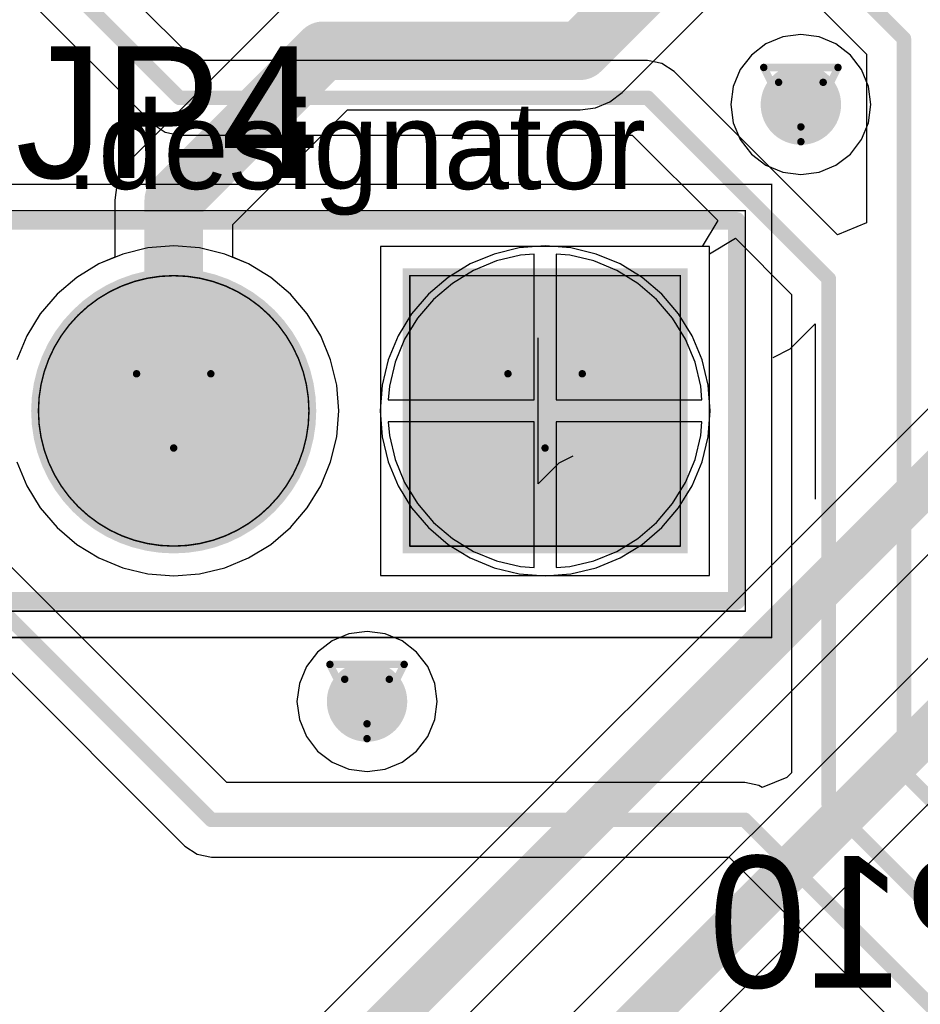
# Model space of a CAD drawing. Header units: millimetres. Extents: x 138 to 555, y 26 to 334.
# Tile 394 of 656: x 231 to 237, y 281 to 288. Entities that reach past the tile are written whole.
import ezdxf

# ---------------------------------------------------------------- set-up
doc = ezdxf.new("R2010")
doc.units = ezdxf.units.MM
for name, color, linetype in [('BottomLayer', 5, 'Continuous'), ('BottomOverlay', 54, 'Continuous'), ('BottomSolder', 6, 'Continuous'), ('DrillDrawing', 1, 'Continuous'), ('Mechanical20', 56, 'Continuous'), ('Mechanical27', 56, 'Continuous'), ('MidLayer1', 16, 'Continuous'), ('MidLayer2', 76, 'Continuous'), ('MidLayer3', 90, 'Continuous'), ('MidLayer4', 156, 'Continuous'), ('MultiLayer', 9, 'Continuous'), ('PadHoleLayer', 156, 'Continuous'), ('TopLayer', 1, 'Continuous'), ('TopOverlay', 2, 'Continuous'), ('TopSolder', 216, 'Continuous'), ('ViaHoleLayer', 16, 'Continuous')]:
    doc.layers.add(name, color=color, linetype=linetype)

# ---------------------------------------------------------------- blocks, each defined once
blk = doc.blocks.new('CON_SAMTEC_TSW_103_07_F_S_799')
at = {"layer": 'BottomLayer', "const_width": 0.925}
for points in [[(-0.4625, 0, 1), (0.4625, 0, 1)], [(2.0775, 0, 1), (3.0025, 0, 1)]]:
    blk.add_lwpolyline(points, format="xyb", close=True, dxfattribs=at)
at = {"layer": 'BottomLayer'}
blk.add_solid([(-3.465, -0.925), (-1.615, -0.925), (-3.465, 0.925), (-1.615, 0.925)], dxfattribs=at)
at = {"layer": 'BottomSolder', "const_width": 0.975}
for points in [[(-0.4875, 0, 1), (0.4875, 0, 1)], [(2.0525, 0, 1), (3.0275, 0, 1)]]:
    blk.add_lwpolyline(points, format="xyb", close=True, dxfattribs=at)
at = {"layer": 'BottomSolder'}
blk.add_solid([(-3.515, -0.975), (-1.565, -0.975), (-3.515, 0.975), (-1.565, 0.975)], dxfattribs=at)
at = {"layer": 'Mechanical20', "const_width": 0.01}
for points in [[(-4.09, 1.55), (-4.09, -1.55)], [(4.09, 1.55), (-4.09, 1.55)], [(4.09, 1.55), (4.09, -1.55)], [(4.09, -1.55), (-4.09, -1.55)]]:
    blk.add_lwpolyline(points, dxfattribs=at)
at = {"layer": 'Mechanical20', "const_width": 0.005}
for points in [[(-4.0925, 1.55, 1), (-4.0875, 1.55, 1)], [(-4.0925, 1.55, 1), (-4.0875, 1.55, 1)], [(4.0875, 1.55, 1), (4.0925, 1.55, 1)], [(4.0875, 1.55, 1), (4.0925, 1.55, 1)], [(-4.0925, -1.55, 1), (-4.0875, -1.55, 1)], [(-4.0925, -1.55, 1), (-4.0875, -1.55, 1)], [(4.0875, -1.55, 1), (4.0925, -1.55, 1)], [(4.0875, -1.55, 1), (4.0925, -1.55, 1)]]:
    blk.add_lwpolyline(points, format="xyb", close=True, dxfattribs=at)
at = {"layer": 'Mechanical27'}
for p, q in [((-2.6348, 0.357), (-2.492, 0.4998)), ((-2.492, 0.4998), (-2.492, -0.5)), ((-2.73, 0.3094), (-2.6348, 0.357))]:
    blk.add_line(p, q, dxfattribs=at)
at = {"layer": 'Mechanical27', "const_width": 0.01}
for points in [[(-3.91, 1.37), (-3.91, -1.37)], [(3.91, 1.37), (-3.91, 1.37)], [(3.91, 1.37), (3.91, -1.37)], [(-1.615, 0.925), (-3.465, 0.925)], [(-3.465, 0.925), (-3.465, -0.925)], [(-1.615, 0.925), (-1.615, -0.925)], [(-1.615, -0.925), (-3.465, -0.925)], [(3.91, -1.37), (-3.91, -1.37)]]:
    blk.add_lwpolyline(points, dxfattribs=at)
at = {"layer": 'Mechanical27'}
for points, const_width in [([(-3.9125, 1.37, 1), (-3.9075, 1.37, 1)], 0.005), ([(-3.9125, 1.37, 1), (-3.9075, 1.37, 1)], 0.005), ([(3.9075, 1.37, 1), (3.9125, 1.37, 1)], 0.005), ([(3.9075, 1.37, 1), (3.9125, 1.37, 1)], 0.005), ([(-3.4675, 0.925, 1), (-3.4625, 0.925, 1)], 0.005), ([(-3.4675, 0.925, 1), (-3.4625, 0.925, 1)], 0.005), ([(-1.6175, 0.925, 1), (-1.6125, 0.925, 1)], 0.005), ([(-1.6175, 0.925, 1), (-1.6125, 0.925, 1)], 0.005), ([(0.925, 0, 1), (-0.925, 0, 1)], 0.01), ([(3.465, 0, 1), (1.615, 0, 1)], 0.01), ([(-0.9275, 0, 1), (-0.9225, 0, 1)], 0.005), ([(0.9225, 0, 1), (0.9275, 0, 1)], 0.005), ([(1.6125, 0, 1), (1.6175, 0, 1)], 0.005), ([(3.4625, 0, 1), (3.4675, 0, 1)], 0.005), ([(-3.4675, -0.925, 1), (-3.4625, -0.925, 1)], 0.005), ([(-3.4675, -0.925, 1), (-3.4625, -0.925, 1)], 0.005), ([(-1.6175, -0.925, 1), (-1.6125, -0.925, 1)], 0.005), ([(-1.6175, -0.925, 1), (-1.6125, -0.925, 1)], 0.005), ([(-3.9125, -1.37, 1), (-3.9075, -1.37, 1)], 0.005), ([(-3.9125, -1.37, 1), (-3.9075, -1.37, 1)], 0.005), ([(3.9075, -1.37, 1), (3.9125, -1.37, 1)], 0.005), ([(3.9075, -1.37, 1), (3.9125, -1.37, 1)], 0.005)]:
    blk.add_lwpolyline(points, format="xyb", close=True, dxfattribs=dict(at, const_width=const_width))
at = {"layer": 'MidLayer1', "const_width": 0.925}
for points in [[(-3.0025, 0, 1), (-2.0775, 0, 1)], [(-0.4625, 0, 1), (0.4625, 0, 1)], [(2.0775, 0, 1), (3.0025, 0, 1)]]:
    blk.add_lwpolyline(points, format="xyb", close=True, dxfattribs=at)
at = {"layer": 'MidLayer2', "const_width": 0.925}
for points in [[(-3.0025, 0, 1), (-2.0775, 0, 1)], [(-0.4625, 0, 1), (0.4625, 0, 1)], [(2.0775, 0, 1), (3.0025, 0, 1)]]:
    blk.add_lwpolyline(points, format="xyb", close=True, dxfattribs=at)
at = {"layer": 'MidLayer3', "const_width": 0.925}
for points in [[(-3.0025, 0, 1), (-2.0775, 0, 1)], [(-0.4625, 0, 1), (0.4625, 0, 1)], [(2.0775, 0, 1), (3.0025, 0, 1)]]:
    blk.add_lwpolyline(points, format="xyb", close=True, dxfattribs=at)
at = {"layer": 'MidLayer4', "const_width": 0.925}
for points in [[(-3.0025, 0, 1), (-2.0775, 0, 1)], [(-0.4625, 0, 1), (0.4625, 0, 1)], [(2.0775, 0, 1), (3.0025, 0, 1)]]:
    blk.add_lwpolyline(points, format="xyb", close=True, dxfattribs=at)
at = {"layer": 'MultiLayer', "const_width": 0.925}
for points in [[(-0.4625, 0, 1), (0.4625, 0, 1)], [(2.0775, 0, 1), (3.0025, 0, 1)]]:
    blk.add_lwpolyline(points, format="xyb", close=True, dxfattribs=at)
at = {"layer": 'PadHoleLayer', "const_width": 0.5}
for points in [[(-2.79, 0, 1), (-2.29, 0, 1)], [(-0.25, 0, 1), (0.25, 0, 1)], [(2.29, 0, 1), (2.79, 0, 1)]]:
    blk.add_lwpolyline(points, format="xyb", close=True, dxfattribs=at)
at = {"layer": 'TopLayer', "const_width": 0.925}
for points in [[(-0.4625, 0, 1), (0.4625, 0, 1)], [(2.0775, 0, 1), (3.0025, 0, 1)]]:
    blk.add_lwpolyline(points, format="xyb", close=True, dxfattribs=at)
at = {"layer": 'TopLayer'}
blk.add_solid([(-3.465, -0.925), (-1.615, -0.925), (-3.465, 0.925), (-1.615, 0.925)], dxfattribs=at)
at = {"layer": 'TopOverlay'}
for p, q in [((-4.3865, -0.5948), (-4.3865, 0.6049)), ((-4.1009, -0.3663), (-4.2151, -0.4234)), ((-4.2151, -0.4234), (-4.3865, -0.5948))]:
    blk.add_line(p, q, dxfattribs=at)
at = {"layer": 'TopOverlay', "const_width": 0.12}
for points in [[(-3.85, 1.3), (-3.85, -1.3)], [(3.85, 1.3), (-3.85, 1.3)], [(3.85, 1.3), (3.85, -1.3)], [(3.85, -1.3), (-3.85, -1.3)]]:
    blk.add_lwpolyline(points, dxfattribs=at)
at = {"layer": 'TopOverlay', "const_width": 0.06}
for points in [[(-3.88, 1.3, 1), (-3.82, 1.3, 1)], [(-3.88, 1.3, 1), (-3.82, 1.3, 1)], [(3.82, 1.3, 1), (3.88, 1.3, 1)], [(3.82, 1.3, 1), (3.88, 1.3, 1)], [(-3.88, -1.3, 1), (-3.82, -1.3, 1)], [(-3.88, -1.3, 1), (-3.82, -1.3, 1)], [(3.82, -1.3, 1), (3.88, -1.3, 1)], [(3.82, -1.3, 1), (3.88, -1.3, 1)]]:
    blk.add_lwpolyline(points, format="xyb", close=True, dxfattribs=at)
at = {"layer": 'TopSolder', "const_width": 0.975}
for points in [[(-0.4875, 0, 1), (0.4875, 0, 1)], [(2.0525, 0, 1), (3.0275, 0, 1)]]:
    blk.add_lwpolyline(points, format="xyb", close=True, dxfattribs=at)
at = {"layer": 'TopSolder'}
blk.add_solid([(-3.515, -0.975), (-1.565, -0.975), (-3.515, 0.975), (-1.565, 0.975)], dxfattribs=at)

msp = doc.modelspace()

# ---------------------------------------------------------------- linework, layer by layer
at = {"layer": 'BottomLayer'}
for p, q in [((235.1106, 287.2928), (236.3776, 288.5598)), ((232.7813, 287.8634), (231.7594, 286.8415)), ((235.0271, 287.2287), (235.1106, 287.2928)), ((234.9297, 287.1884), (235.0271, 287.2287)), ((232.4481, 286.3891), (233.2337, 287.1747)), ((233.2337, 287.1747), (234.8253, 287.1747)), ((234.8253, 287.1747), (234.9297, 287.1884)), ((231.7594, 286.8415), (231.6953, 286.7579)), ((231.6953, 286.7579), (231.655, 286.6606)), ((231.655, 286.6606), (231.6412, 286.5562)), ((231.6412, 286.5562), (231.6412, 286.165)), ((232.4481, 286.165), (232.4481, 286.3891)), ((235.7096, 286.2395), (233.4596, 286.2395)), ((233.4596, 286.2395), (233.4596, 283.9895)), ((235.7096, 283.9895), (235.7096, 286.2395)), ((231.6412, 286.165), (231.5323, 286.1199)), ((232.557, 286.1199), (232.4481, 286.165)), ((231.5323, 286.1199), (231.3813, 286.0274)), ((232.708, 286.0274), (232.557, 286.1199)), ((231.3813, 286.0274), (231.2467, 285.9124)), ((232.8426, 285.9124), (232.708, 286.0274)), ((231.2467, 285.9124), (231.1317, 285.7778)), ((232.9576, 285.7778), (232.8426, 285.9124)), ((231.1317, 285.7778), (231.0392, 285.6268)), ((233.0501, 285.6268), (232.9576, 285.7778)), ((231.0392, 285.6268), (230.9714, 285.4632)), ((233.1179, 285.4632), (233.0501, 285.6268)), ((233.1592, 285.291), (233.1179, 285.4632)), ((237.4345, 285.3606), (232.9599, 280.8861)), ((233.1731, 285.1145), (233.1592, 285.291)), ((238.9741, 285.1942), (234.3652, 280.5853)), ((233.1592, 284.9379), (233.1731, 285.1145)), ((233.1179, 284.7657), (233.1592, 284.9379)), ((233.6071, 280.5348), (238.0371, 284.9648)), ((234.9983, 280.2199), (239.5768, 284.7984)), ((230.9714, 284.7657), (231.0392, 284.6021)), ((233.0501, 284.6021), (233.1179, 284.7657)), ((231.0392, 284.6021), (231.1317, 284.4511)), ((232.9576, 284.4511), (233.0501, 284.6021)), ((231.1317, 284.4511), (231.2467, 284.3165)), ((232.8426, 284.3165), (232.9576, 284.4511)), ((231.2467, 284.3165), (231.3813, 284.2015)), ((232.708, 284.2015), (232.8426, 284.3165)), ((231.3813, 284.2015), (231.5323, 284.109)), ((232.557, 284.109), (232.708, 284.2015)), ((231.5323, 284.109), (231.6959, 284.0412)), ((232.3934, 284.0412), (232.557, 284.109)), ((231.6959, 284.0412), (231.8681, 283.9999)), ((232.2212, 283.9999), (232.3934, 284.0412)), ((231.8681, 283.9999), (232.0446, 283.986)), ((232.0446, 283.986), (232.2212, 283.9999)), ((233.4596, 283.9895), (235.7096, 283.9895))]:
    msp.add_line(p, q, dxfattribs=at)
for points, const_width in [([(234.8253, 287.5781), (236.0923, 288.8451)], 0.4), ([(232.0447, 286.5562), (233.0666, 287.5781)], 0.4), ([(233.0666, 287.5781), (234.8253, 287.5781)], 0.4), ([(232.0447, 285.1145), (232.0447, 286.5562)], 0.4), ([(233.2095, 280.6364), (237.7875, 285.2144)], 0.3), ([(234.6148, 280.3357), (239.3271, 285.048)], 0.3)]:
    msp.add_lwpolyline(points, dxfattribs=dict(at, const_width=const_width))
for points, const_width in [([(232.9666, 287.5781, 1), (233.1666, 287.5781, 1)], 0.2), ([(232.9666, 287.5781, 1), (233.1666, 287.5781, 1)], 0.2), ([(234.7253, 287.5781, 1), (234.9253, 287.5781, 1)], 0.2), ([(234.7253, 287.5781, 1), (234.9253, 287.5781, 1)], 0.2), ([(236.1965, 287.2097, 1), (236.4715, 287.2097, 1)], 0.275), ([(231.9447, 286.5562, 1), (232.1447, 286.5562, 1)], 0.2), ([(231.9447, 286.5562, 1), (232.1447, 286.5562, 1)], 0.2), ([(231.9447, 285.1145, 1), (232.1447, 285.1145, 1)], 0.2), ([(233.2294, 283.1262, 1), (233.5044, 283.1262, 1)], 0.275)]:
    msp.add_lwpolyline(points, format="xyb", close=True, dxfattribs=dict(at, const_width=const_width))
at = {"layer": 'DrillDrawing', "const_width": 0.0508}
for points in [[(236.08, 287.4637), (236.588, 287.4637)], [(236.08, 287.4637), (236.334, 286.9557)], [(236.334, 286.9557), (236.588, 287.4637)], [(236.1816, 287.3621), (236.4864, 287.3621)], [(236.1816, 287.3621), (236.334, 287.0573)], [(236.334, 287.0573), (236.4864, 287.3621)], [(231.7906, 285.3685), (232.2986, 285.3685)], [(231.7906, 285.3685), (232.0446, 284.8605)], [(232.0446, 284.8605), (232.2986, 285.3685)], [(234.3306, 285.3685), (234.8386, 285.3685)], [(234.3306, 285.3685), (234.5846, 284.8605)], [(234.5846, 284.8605), (234.8386, 285.3685)], [(233.1129, 283.3802), (233.6209, 283.3802)], [(233.1129, 283.3802), (233.3669, 282.8722)], [(233.3669, 282.8722), (233.6209, 283.3802)], [(233.2145, 283.2786), (233.5193, 283.2786)], [(233.2145, 283.2786), (233.3669, 282.9738)], [(233.3669, 282.9738), (233.5193, 283.2786)]]:
    msp.add_lwpolyline(points, dxfattribs=at)
at = {"layer": 'DrillDrawing', "const_width": 0.0254}
for points in [[(236.0673, 287.4637, 1), (236.0927, 287.4637, 1)], [(236.0673, 287.4637, 1), (236.0927, 287.4637, 1)], [(236.5753, 287.4637, 1), (236.6007, 287.4637, 1)], [(236.5753, 287.4637, 1), (236.6007, 287.4637, 1)], [(236.1689, 287.3621, 1), (236.1943, 287.3621, 1)], [(236.1689, 287.3621, 1), (236.1943, 287.3621, 1)], [(236.4737, 287.3621, 1), (236.4991, 287.3621, 1)], [(236.4737, 287.3621, 1), (236.4991, 287.3621, 1)], [(236.3213, 287.0573, 1), (236.3467, 287.0573, 1)], [(236.3213, 287.0573, 1), (236.3467, 287.0573, 1)], [(236.3213, 286.9557, 1), (236.3467, 286.9557, 1)], [(236.3213, 286.9557, 1), (236.3467, 286.9557, 1)], [(231.7779, 285.3685, 1), (231.8033, 285.3685, 1)], [(231.7779, 285.3685, 1), (231.8033, 285.3685, 1)], [(232.2859, 285.3685, 1), (232.3113, 285.3685, 1)], [(232.2859, 285.3685, 1), (232.3113, 285.3685, 1)], [(234.3179, 285.3685, 1), (234.3433, 285.3685, 1)], [(234.3179, 285.3685, 1), (234.3433, 285.3685, 1)], [(234.8259, 285.3685, 1), (234.8513, 285.3685, 1)], [(234.8259, 285.3685, 1), (234.8513, 285.3685, 1)], [(232.0319, 284.8605, 1), (232.0573, 284.8605, 1)], [(232.0319, 284.8605, 1), (232.0573, 284.8605, 1)], [(234.5719, 284.8605, 1), (234.5973, 284.8605, 1)], [(234.5719, 284.8605, 1), (234.5973, 284.8605, 1)], [(233.1002, 283.3802, 1), (233.1256, 283.3802, 1)], [(233.1002, 283.3802, 1), (233.1256, 283.3802, 1)], [(233.6082, 283.3802, 1), (233.6336, 283.3802, 1)], [(233.6082, 283.3802, 1), (233.6336, 283.3802, 1)], [(233.2018, 283.2786, 1), (233.2272, 283.2786, 1)], [(233.2018, 283.2786, 1), (233.2272, 283.2786, 1)], [(233.5066, 283.2786, 1), (233.532, 283.2786, 1)], [(233.5066, 283.2786, 1), (233.532, 283.2786, 1)], [(233.3542, 282.9738, 1), (233.3796, 282.9738, 1)], [(233.3542, 282.9738, 1), (233.3796, 282.9738, 1)], [(233.3542, 282.8722, 1), (233.3796, 282.8722, 1)], [(233.3542, 282.8722, 1), (233.3796, 282.8722, 1)]]:
    msp.add_lwpolyline(points, format="xyb", close=True, dxfattribs=at)
at = {"layer": 'MidLayer1'}
for p, q in [((236.334, 287.6888), (236.21, 287.6725)), ((236.458, 287.6725), (236.334, 287.6888)), ((236.0945, 287.6247), (235.9952, 287.5485)), ((236.21, 287.6725), (236.0945, 287.6247)), ((236.5736, 287.6247), (236.458, 287.6725)), ((236.6728, 287.5485), (236.5736, 287.6247)), ((235.9952, 287.5485), (235.9191, 287.4493)), ((236.7489, 287.4493), (236.6728, 287.5485)), ((235.9191, 287.4493), (235.8712, 287.3337)), ((236.7968, 287.3337), (236.7489, 287.4493)), ((235.8712, 287.3337), (235.8549, 287.2097)), ((236.8131, 287.2097), (236.7968, 287.3337)), ((235.8549, 287.2097), (235.8712, 287.0857)), ((236.7968, 287.0857), (236.8131, 287.2097)), ((235.8712, 287.0857), (235.9191, 286.9702)), ((236.7489, 286.9702), (236.7968, 287.0857)), ((235.9191, 286.9702), (235.9952, 286.871)), ((236.6728, 286.871), (236.7489, 286.9702)), ((235.9952, 286.871), (236.0945, 286.7948)), ((236.5736, 286.7948), (236.6728, 286.871)), ((236.0945, 286.7948), (236.21, 286.747)), ((236.21, 286.747), (236.334, 286.7306)), ((236.334, 286.7306), (236.458, 286.747)), ((236.458, 286.747), (236.5736, 286.7948)), ((231.8681, 286.229), (231.6959, 286.1877)), ((232.0446, 286.2429), (231.8681, 286.229)), ((232.2212, 286.229), (232.0446, 286.2429)), ((232.3934, 286.1877), (232.2212, 286.229)), ((234.4081, 286.229), (234.2359, 286.1877)), ((234.5846, 286.2429), (234.4081, 286.229)), ((234.7612, 286.229), (234.5846, 286.2429)), ((234.9334, 286.1877), (234.7612, 286.229)), ((231.6959, 286.1877), (231.5323, 286.1199)), ((232.557, 286.1199), (232.3934, 286.1877)), ((234.2359, 286.1877), (234.0723, 286.1199)), ((235.097, 286.1199), (234.9334, 286.1877)), ((231.5323, 286.1199), (231.3813, 286.0274)), ((232.708, 286.0274), (232.557, 286.1199)), ((234.0723, 286.1199), (233.9213, 286.0274)), ((235.248, 286.0274), (235.097, 286.1199)), ((231.3813, 286.0274), (231.2467, 285.9124)), ((232.8426, 285.9124), (232.708, 286.0274)), ((233.9213, 286.0274), (233.7867, 285.9124)), ((235.3826, 285.9124), (235.248, 286.0274)), ((231.2467, 285.9124), (231.1317, 285.7778)), ((232.9576, 285.7778), (232.8426, 285.9124)), ((233.7867, 285.9124), (233.6717, 285.7778)), ((235.4976, 285.7778), (235.3826, 285.9124)), ((231.1317, 285.7778), (231.0392, 285.6268)), ((233.0501, 285.6268), (232.9576, 285.7778)), ((233.6717, 285.7778), (233.5792, 285.6268)), ((235.5901, 285.6268), (235.4976, 285.7778)), ((231.0392, 285.6268), (230.9714, 285.4632)), ((233.1179, 285.4632), (233.0501, 285.6268)), ((233.5792, 285.6268), (233.5114, 285.4632)), ((235.6579, 285.4632), (235.5901, 285.6268)), ((233.1592, 285.291), (233.1179, 285.4632)), ((233.5114, 285.4632), (233.4701, 285.291)), ((235.6992, 285.291), (235.6579, 285.4632)), ((233.1731, 285.1145), (233.1592, 285.291)), ((233.4701, 285.291), (233.4562, 285.1145)), ((235.7131, 285.1145), (235.6992, 285.291)), ((233.1592, 284.9379), (233.1731, 285.1145)), ((233.4562, 285.1145), (233.4701, 284.9379)), ((235.6992, 284.9379), (235.7131, 285.1145)), ((233.1179, 284.7657), (233.1592, 284.9379)), ((233.4701, 284.9379), (233.5114, 284.7657)), ((235.6579, 284.7657), (235.6992, 284.9379)), ((230.9714, 284.7657), (231.0392, 284.6021)), ((233.0501, 284.6021), (233.1179, 284.7657)), ((233.5114, 284.7657), (233.5792, 284.6021)), ((235.5901, 284.6021), (235.6579, 284.7657)), ((231.0392, 284.6021), (231.1317, 284.4511)), ((232.9576, 284.4511), (233.0501, 284.6021)), ((233.5792, 284.6021), (233.6717, 284.4511)), ((235.4976, 284.4511), (235.5901, 284.6021)), ((231.1317, 284.4511), (231.2467, 284.3165)), ((232.8426, 284.3165), (232.9576, 284.4511)), ((233.6717, 284.4511), (233.7867, 284.3165)), ((235.3826, 284.3165), (235.4976, 284.4511)), ((231.2467, 284.3165), (231.3813, 284.2015)), ((232.708, 284.2015), (232.8426, 284.3165)), ((233.7867, 284.3165), (233.9213, 284.2015)), ((235.248, 284.2015), (235.3826, 284.3165)), ((231.3813, 284.2015), (231.5323, 284.109)), ((232.557, 284.109), (232.708, 284.2015)), ((233.9213, 284.2015), (234.0723, 284.109)), ((235.097, 284.109), (235.248, 284.2015)), ((231.5323, 284.109), (231.6959, 284.0412)), ((232.3934, 284.0412), (232.557, 284.109)), ((234.0723, 284.109), (234.2359, 284.0412)), ((234.9334, 284.0412), (235.097, 284.109)), ((231.6959, 284.0412), (231.8681, 283.9999)), ((232.2212, 283.9999), (232.3934, 284.0412)), ((234.2359, 284.0412), (234.4081, 283.9999)), ((234.7612, 283.9999), (234.9334, 284.0412)), ((231.8681, 283.9999), (232.0446, 283.986)), ((232.0446, 283.986), (232.2212, 283.9999)), ((234.4081, 283.9999), (234.5846, 283.986)), ((234.5846, 283.986), (234.7612, 283.9999)), ((233.2429, 283.589), (233.1274, 283.5411)), ((233.3669, 283.6053), (233.2429, 283.589)), ((233.4909, 283.589), (233.3669, 283.6053)), ((233.6064, 283.5411), (233.4909, 283.589)), ((233.1274, 283.5411), (233.0281, 283.465)), ((233.7057, 283.465), (233.6064, 283.5411)), ((233.0281, 283.465), (232.952, 283.3657)), ((233.7818, 283.3657), (233.7057, 283.465)), ((232.952, 283.3657), (232.9041, 283.2502)), ((233.8297, 283.2502), (233.7818, 283.3657)), ((232.9041, 283.2502), (232.8878, 283.1262)), ((233.846, 283.1262), (233.8297, 283.2502)), ((232.8878, 283.1262), (232.9041, 283.0022)), ((233.8297, 283.0022), (233.846, 283.1262)), ((232.9041, 283.0022), (232.952, 282.8867)), ((233.7818, 282.8867), (233.8297, 283.0022)), ((232.952, 282.8867), (233.0281, 282.7874)), ((233.7057, 282.7874), (233.7818, 282.8867)), ((233.0281, 282.7874), (233.1274, 282.7113)), ((233.6064, 282.7113), (233.7057, 282.7874)), ((233.1274, 282.7113), (233.2429, 282.6634)), ((233.4909, 282.6634), (233.6064, 282.7113)), ((233.2429, 282.6634), (233.3669, 282.6471)), ((233.3669, 282.6471), (233.4909, 282.6634))]:
    msp.add_line(p, q, dxfattribs=at)
at = {"layer": 'MidLayer1', "const_width": 0.275}
for points in [[(236.1965, 287.2097, 1), (236.4715, 287.2097, 1)], [(233.2294, 283.1262, 1), (233.5044, 283.1262, 1)]]:
    msp.add_lwpolyline(points, format="xyb", close=True, dxfattribs=at)
at = {"layer": 'MidLayer2'}
for p, q in [((231.8681, 286.229), (231.6959, 286.1877)), ((232.0446, 286.2429), (231.8681, 286.229)), ((232.2212, 286.229), (232.0446, 286.2429)), ((232.3934, 286.1877), (232.2212, 286.229)), ((234.4081, 286.229), (234.2359, 286.1877)), ((234.5846, 286.2429), (234.4081, 286.229)), ((234.7612, 286.229), (234.5846, 286.2429)), ((234.9334, 286.1877), (234.7612, 286.229)), ((231.6959, 286.1877), (231.5323, 286.1199)), ((232.557, 286.1199), (232.3934, 286.1877)), ((234.2359, 286.1877), (234.0723, 286.1199)), ((235.097, 286.1199), (234.9334, 286.1877)), ((231.5323, 286.1199), (231.3813, 286.0274)), ((232.708, 286.0274), (232.557, 286.1199)), ((234.0723, 286.1199), (233.9213, 286.0274)), ((235.248, 286.0274), (235.097, 286.1199)), ((231.3813, 286.0274), (231.2467, 285.9124)), ((232.8426, 285.9124), (232.708, 286.0274)), ((233.9213, 286.0274), (233.7867, 285.9124)), ((235.3826, 285.9124), (235.248, 286.0274)), ((231.2467, 285.9124), (231.1317, 285.7778)), ((232.9576, 285.7778), (232.8426, 285.9124)), ((233.7867, 285.9124), (233.6717, 285.7778)), ((235.4976, 285.7778), (235.3826, 285.9124)), ((231.1317, 285.7778), (231.0392, 285.6268)), ((233.0501, 285.6268), (232.9576, 285.7778)), ((233.6717, 285.7778), (233.5792, 285.6268)), ((235.5901, 285.6268), (235.4976, 285.7778)), ((231.0392, 285.6268), (230.9714, 285.4632)), ((233.1179, 285.4632), (233.0501, 285.6268)), ((233.5792, 285.6268), (233.5114, 285.4632)), ((235.6579, 285.4632), (235.5901, 285.6268)), ((233.1592, 285.291), (233.1179, 285.4632)), ((233.5114, 285.4632), (233.4701, 285.291)), ((235.6992, 285.291), (235.6579, 285.4632)), ((233.1731, 285.1145), (233.1592, 285.291)), ((233.4701, 285.291), (233.4562, 285.1145)), ((235.7131, 285.1145), (235.6992, 285.291)), ((233.1592, 284.9379), (233.1731, 285.1145)), ((233.4562, 285.1145), (233.4701, 284.9379)), ((235.6992, 284.9379), (235.7131, 285.1145)), ((233.1179, 284.7657), (233.1592, 284.9379)), ((233.4701, 284.9379), (233.5114, 284.7657)), ((235.6579, 284.7657), (235.6992, 284.9379)), ((230.9714, 284.7657), (231.0392, 284.6021)), ((233.0501, 284.6021), (233.1179, 284.7657)), ((233.5114, 284.7657), (233.5792, 284.6021)), ((235.5901, 284.6021), (235.6579, 284.7657)), ((231.0392, 284.6021), (231.1317, 284.4511)), ((232.9576, 284.4511), (233.0501, 284.6021)), ((233.5792, 284.6021), (233.6717, 284.4511)), ((235.4976, 284.4511), (235.5901, 284.6021)), ((231.1317, 284.4511), (231.2467, 284.3165)), ((232.8426, 284.3165), (232.9576, 284.4511)), ((233.6717, 284.4511), (233.7867, 284.3165)), ((235.3826, 284.3165), (235.4976, 284.4511)), ((231.2467, 284.3165), (231.3813, 284.2015)), ((232.708, 284.2015), (232.8426, 284.3165)), ((233.7867, 284.3165), (233.9213, 284.2015)), ((235.248, 284.2015), (235.3826, 284.3165)), ((231.3813, 284.2015), (231.5323, 284.109)), ((232.557, 284.109), (232.708, 284.2015)), ((233.9213, 284.2015), (234.0723, 284.109)), ((235.097, 284.109), (235.248, 284.2015)), ((231.5323, 284.109), (231.6959, 284.0412)), ((232.3934, 284.0412), (232.557, 284.109)), ((234.0723, 284.109), (234.2359, 284.0412)), ((234.9334, 284.0412), (235.097, 284.109)), ((231.6959, 284.0412), (231.8681, 283.9999)), ((232.2212, 283.9999), (232.3934, 284.0412)), ((234.2359, 284.0412), (234.4081, 283.9999)), ((234.7612, 283.9999), (234.9334, 284.0412)), ((231.8681, 283.9999), (232.0446, 283.986)), ((232.0446, 283.986), (232.2212, 283.9999)), ((234.4081, 283.9999), (234.5846, 283.986)), ((234.5846, 283.986), (234.7612, 283.9999))]:
    msp.add_line(p, q, dxfattribs=at)
at = {"layer": 'MidLayer2', "const_width": 0.275}
for points in [[(236.1965, 287.2097, 1), (236.4715, 287.2097, 1)], [(233.2294, 283.1262, 1), (233.5044, 283.1262, 1)]]:
    msp.add_lwpolyline(points, format="xyb", close=True, dxfattribs=at)
at = {"layer": 'MidLayer3'}
for p, q in [((231.8681, 286.229), (231.6959, 286.1877)), ((232.0446, 286.2429), (231.8681, 286.229)), ((232.2212, 286.229), (232.0446, 286.2429)), ((232.3934, 286.1877), (232.2212, 286.229)), ((234.4081, 286.229), (234.2359, 286.1877)), ((234.5846, 286.2429), (234.4081, 286.229)), ((234.7612, 286.229), (234.5846, 286.2429)), ((234.9334, 286.1877), (234.7612, 286.229)), ((231.6959, 286.1877), (231.5323, 286.1199)), ((232.557, 286.1199), (232.3934, 286.1877)), ((234.2359, 286.1877), (234.0723, 286.1199)), ((235.097, 286.1199), (234.9334, 286.1877)), ((231.5323, 286.1199), (231.3813, 286.0274)), ((232.708, 286.0274), (232.557, 286.1199)), ((234.0723, 286.1199), (233.9213, 286.0274)), ((235.248, 286.0274), (235.097, 286.1199)), ((231.3813, 286.0274), (231.2467, 285.9124)), ((232.8426, 285.9124), (232.708, 286.0274)), ((233.9213, 286.0274), (233.7867, 285.9124)), ((235.3826, 285.9124), (235.248, 286.0274)), ((231.2467, 285.9124), (231.1317, 285.7778)), ((232.9576, 285.7778), (232.8426, 285.9124)), ((233.7867, 285.9124), (233.6717, 285.7778)), ((235.4976, 285.7778), (235.3826, 285.9124)), ((231.1317, 285.7778), (231.0392, 285.6268)), ((233.0501, 285.6268), (232.9576, 285.7778)), ((233.6717, 285.7778), (233.5792, 285.6268)), ((235.5901, 285.6268), (235.4976, 285.7778)), ((231.0392, 285.6268), (230.9714, 285.4632)), ((233.1179, 285.4632), (233.0501, 285.6268)), ((233.5792, 285.6268), (233.5114, 285.4632)), ((235.6579, 285.4632), (235.5901, 285.6268)), ((233.1592, 285.291), (233.1179, 285.4632)), ((233.5114, 285.4632), (233.4701, 285.291)), ((235.6992, 285.291), (235.6579, 285.4632)), ((233.1731, 285.1145), (233.1592, 285.291)), ((233.4701, 285.291), (233.4562, 285.1145)), ((235.7131, 285.1145), (235.6992, 285.291)), ((233.1592, 284.9379), (233.1731, 285.1145)), ((233.4562, 285.1145), (233.4701, 284.9379)), ((235.6992, 284.9379), (235.7131, 285.1145)), ((233.1179, 284.7657), (233.1592, 284.9379)), ((233.4701, 284.9379), (233.5114, 284.7657)), ((235.6579, 284.7657), (235.6992, 284.9379)), ((230.9714, 284.7657), (231.0392, 284.6021)), ((233.0501, 284.6021), (233.1179, 284.7657)), ((233.5114, 284.7657), (233.5792, 284.6021)), ((235.5901, 284.6021), (235.6579, 284.7657)), ((231.0392, 284.6021), (231.1317, 284.4511)), ((232.9576, 284.4511), (233.0501, 284.6021)), ((233.5792, 284.6021), (233.6717, 284.4511)), ((235.4976, 284.4511), (235.5901, 284.6021)), ((231.1317, 284.4511), (231.2467, 284.3165)), ((232.8426, 284.3165), (232.9576, 284.4511)), ((233.6717, 284.4511), (233.7867, 284.3165)), ((235.3826, 284.3165), (235.4976, 284.4511)), ((231.2467, 284.3165), (231.3813, 284.2015)), ((232.708, 284.2015), (232.8426, 284.3165)), ((233.7867, 284.3165), (233.9213, 284.2015)), ((235.248, 284.2015), (235.3826, 284.3165)), ((231.3813, 284.2015), (231.5323, 284.109)), ((232.557, 284.109), (232.708, 284.2015)), ((233.9213, 284.2015), (234.0723, 284.109)), ((235.097, 284.109), (235.248, 284.2015)), ((231.5323, 284.109), (231.6959, 284.0412)), ((232.3934, 284.0412), (232.557, 284.109)), ((234.0723, 284.109), (234.2359, 284.0412)), ((234.9334, 284.0412), (235.097, 284.109)), ((231.6959, 284.0412), (231.8681, 283.9999)), ((232.2212, 283.9999), (232.3934, 284.0412)), ((234.2359, 284.0412), (234.4081, 283.9999)), ((234.7612, 283.9999), (234.9334, 284.0412)), ((231.8681, 283.9999), (232.0446, 283.986)), ((232.0446, 283.986), (232.2212, 283.9999)), ((234.4081, 283.9999), (234.5846, 283.986)), ((234.5846, 283.986), (234.7612, 283.9999))]:
    msp.add_line(p, q, dxfattribs=at)
at = {"layer": 'MidLayer3', "const_width": 0.275}
for points in [[(236.1965, 287.2097, 1), (236.4715, 287.2097, 1)], [(233.2294, 283.1262, 1), (233.5044, 283.1262, 1)]]:
    msp.add_lwpolyline(points, format="xyb", close=True, dxfattribs=at)
at = {"layer": 'MidLayer4'}
for p, q in [((236.334, 287.6888), (236.21, 287.6725)), ((236.458, 287.6725), (236.334, 287.6888)), ((236.0945, 287.6247), (235.9952, 287.5485)), ((236.21, 287.6725), (236.0945, 287.6247)), ((236.5736, 287.6247), (236.458, 287.6725)), ((236.6728, 287.5485), (236.5736, 287.6247)), ((235.9952, 287.5485), (235.9191, 287.4493)), ((236.7489, 287.4493), (236.6728, 287.5485)), ((235.9191, 287.4493), (235.8712, 287.3337)), ((236.7968, 287.3337), (236.7489, 287.4493)), ((235.8712, 287.3337), (235.8549, 287.2097)), ((236.8131, 287.2097), (236.7968, 287.3337)), ((235.8549, 287.2097), (235.8712, 287.0857)), ((236.7968, 287.0857), (236.8131, 287.2097)), ((235.8712, 287.0857), (235.9191, 286.9702)), ((236.7489, 286.9702), (236.7968, 287.0857)), ((235.9191, 286.9702), (235.9952, 286.871)), ((236.6728, 286.871), (236.7489, 286.9702)), ((235.9952, 286.871), (236.0945, 286.7948)), ((236.5736, 286.7948), (236.6728, 286.871)), ((236.0945, 286.7948), (236.21, 286.747)), ((236.21, 286.747), (236.334, 286.7306)), ((236.334, 286.7306), (236.458, 286.747)), ((236.458, 286.747), (236.5736, 286.7948)), ((231.8681, 286.229), (231.6959, 286.1877)), ((232.0446, 286.2429), (231.8681, 286.229)), ((232.2212, 286.229), (232.0446, 286.2429)), ((232.3934, 286.1877), (232.2212, 286.229)), ((231.6959, 286.1877), (231.5323, 286.1199)), ((232.557, 286.1199), (232.3934, 286.1877)), ((234.2514, 286.14), (234.0951, 286.0752)), ((234.416, 286.1795), (234.2514, 286.14)), ((234.5096, 286.1869), (234.416, 286.1795)), ((234.5096, 285.1894), (234.5096, 286.1869)), ((234.7533, 286.1795), (234.6596, 286.1869)), ((234.6596, 286.1869), (234.6596, 285.1894)), ((234.9179, 286.14), (234.7533, 286.1795)), ((235.0742, 286.0752), (234.9179, 286.14)), ((231.5323, 286.1199), (231.3813, 286.0274)), ((232.708, 286.0274), (232.557, 286.1199)), ((234.0951, 286.0752), (233.9508, 285.9868)), ((235.2185, 285.9868), (235.0742, 286.0752)), ((231.3813, 286.0274), (231.2467, 285.9124)), ((232.8426, 285.9124), (232.708, 286.0274)), ((233.9508, 285.9868), (233.8222, 285.8769)), ((235.3471, 285.8769), (235.2185, 285.9868)), ((231.2467, 285.9124), (231.1317, 285.7778)), ((232.9576, 285.7778), (232.8426, 285.9124)), ((233.8222, 285.8769), (233.7123, 285.7483)), ((235.457, 285.7483), (235.3471, 285.8769)), ((231.1317, 285.7778), (231.0392, 285.6268)), ((233.0501, 285.6268), (232.9576, 285.7778)), ((233.7123, 285.7483), (233.6239, 285.604)), ((235.5454, 285.604), (235.457, 285.7483)), ((231.0392, 285.6268), (230.9714, 285.4632)), ((233.1179, 285.4632), (233.0501, 285.6268)), ((233.6239, 285.604), (233.5591, 285.4477)), ((235.6102, 285.4477), (235.5454, 285.604)), ((233.1592, 285.291), (233.1179, 285.4632)), ((233.5591, 285.4477), (233.5196, 285.2831)), ((235.6497, 285.2831), (235.6102, 285.4477)), ((233.1731, 285.1145), (233.1592, 285.291)), ((233.5196, 285.2831), (233.5122, 285.1894)), ((235.6571, 285.1894), (235.6497, 285.2831)), ((233.5122, 285.1894), (234.5096, 285.1894)), ((234.6596, 285.1894), (235.6571, 285.1894)), ((233.1592, 284.9379), (233.1731, 285.1145)), ((234.5096, 285.0395), (233.5122, 285.0395)), ((233.5122, 285.0395), (233.5196, 284.9458)), ((234.5096, 284.042), (234.5096, 285.0395)), ((235.6571, 285.0395), (234.6596, 285.0395)), ((234.6596, 285.0395), (234.6596, 284.042)), ((235.6497, 284.9458), (235.6571, 285.0395)), ((233.1179, 284.7657), (233.1592, 284.9379)), ((233.5196, 284.9458), (233.5591, 284.7812)), ((235.6102, 284.7812), (235.6497, 284.9458)), ((233.5591, 284.7812), (233.6239, 284.6249)), ((235.5454, 284.6249), (235.6102, 284.7812)), ((230.9714, 284.7657), (231.0392, 284.6021)), ((233.0501, 284.6021), (233.1179, 284.7657)), ((231.0392, 284.6021), (231.1317, 284.4511)), ((232.9576, 284.4511), (233.0501, 284.6021)), ((233.6239, 284.6249), (233.7123, 284.4806)), ((235.457, 284.4806), (235.5454, 284.6249)), ((231.1317, 284.4511), (231.2467, 284.3165)), ((232.8426, 284.3165), (232.9576, 284.4511)), ((233.7123, 284.4806), (233.8222, 284.352)), ((235.3471, 284.352), (235.457, 284.4806)), ((231.2467, 284.3165), (231.3813, 284.2015)), ((232.708, 284.2015), (232.8426, 284.3165)), ((233.8222, 284.352), (233.9508, 284.2421)), ((235.2185, 284.2421), (235.3471, 284.352)), ((233.9508, 284.2421), (234.0951, 284.1537)), ((235.0742, 284.1537), (235.2185, 284.2421)), ((231.3813, 284.2015), (231.5323, 284.109)), ((232.557, 284.109), (232.708, 284.2015)), ((231.5323, 284.109), (231.6959, 284.0412)), ((232.3934, 284.0412), (232.557, 284.109)), ((234.0951, 284.1537), (234.2514, 284.0889)), ((234.9179, 284.0889), (235.0742, 284.1537)), ((231.6959, 284.0412), (231.8681, 283.9999)), ((232.2212, 283.9999), (232.3934, 284.0412)), ((234.2514, 284.0889), (234.416, 284.0494)), ((234.416, 284.0494), (234.5096, 284.042)), ((234.6596, 284.042), (234.7533, 284.0494)), ((234.7533, 284.0494), (234.9179, 284.0889)), ((231.8681, 283.9999), (232.0446, 283.986)), ((232.0446, 283.986), (232.2212, 283.9999)), ((233.2429, 283.589), (233.1274, 283.5411)), ((233.3669, 283.6053), (233.2429, 283.589)), ((233.4909, 283.589), (233.3669, 283.6053)), ((233.6064, 283.5411), (233.4909, 283.589)), ((233.1274, 283.5411), (233.0281, 283.465)), ((233.7057, 283.465), (233.6064, 283.5411)), ((233.0281, 283.465), (232.952, 283.3657)), ((233.7818, 283.3657), (233.7057, 283.465)), ((232.952, 283.3657), (232.9041, 283.2502)), ((233.8297, 283.2502), (233.7818, 283.3657)), ((232.9041, 283.2502), (232.8878, 283.1262)), ((233.846, 283.1262), (233.8297, 283.2502)), ((232.8878, 283.1262), (232.9041, 283.0022)), ((233.8297, 283.0022), (233.846, 283.1262)), ((232.9041, 283.0022), (232.952, 282.8867)), ((233.7818, 282.8867), (233.8297, 283.0022)), ((232.952, 282.8867), (233.0281, 282.7874)), ((233.7057, 282.7874), (233.7818, 282.8867)), ((233.0281, 282.7874), (233.1274, 282.7113)), ((233.6064, 282.7113), (233.7057, 282.7874)), ((233.1274, 282.7113), (233.2429, 282.6634)), ((233.4909, 282.6634), (233.6064, 282.7113)), ((233.2429, 282.6634), (233.3669, 282.6471)), ((233.3669, 282.6471), (233.4909, 282.6634))]:
    msp.add_line(p, q, dxfattribs=at)
at = {"layer": 'MidLayer4', "const_width": 0.275}
for points in [[(236.1965, 287.2097, 1), (236.4715, 287.2097, 1)], [(233.2294, 283.1262, 1), (233.5044, 283.1262, 1)]]:
    msp.add_lwpolyline(points, format="xyb", close=True, dxfattribs=at)
at = {"layer": 'MultiLayer', "const_width": 0.275}
for points in [[(236.1965, 287.2097, 1), (236.4715, 287.2097, 1)], [(233.2294, 283.1262, 1), (233.5044, 283.1262, 1)]]:
    msp.add_lwpolyline(points, format="xyb", close=True, dxfattribs=at)
at = {"layer": 'TopLayer'}
for p, q in [((235.3492, 288.9895), (236.7835, 287.5551)), ((232.1897, 287.5109), (231.0363, 288.6644)), ((230.6011, 288.3786), (231.9039, 287.0758)), ((236.7835, 287.5551), (236.7835, 286.402)), ((235.2861, 287.5109), (232.1897, 287.5109)), ((235.3837, 287.4915), (235.2861, 287.5109)), ((235.4664, 287.4363), (235.3837, 287.4915)), ((236.5835, 286.3191), (235.4664, 287.4363)), ((231.9039, 287.0758), (231.9866, 287.0206)), ((231.9866, 287.0206), (232.0841, 287.0012)), ((232.0841, 287.0012), (235.1806, 287.0012)), ((235.1806, 287.0012), (235.7653, 286.4164)), ((235.7653, 286.4164), (235.6594, 286.2395)), ((236.7835, 286.402), (236.5835, 286.3191)), ((235.7097, 286.1892), (235.8866, 286.2951)), ((235.8866, 286.2951), (236.27, 285.9117)), ((231.8681, 286.229), (231.6959, 286.1877)), ((232.0446, 286.2429), (231.8681, 286.229)), ((232.2212, 286.229), (232.0446, 286.2429)), ((232.3934, 286.1877), (232.2212, 286.229)), ((235.5305, 286.2395), (233.4596, 286.2395)), ((233.4596, 286.2395), (233.4596, 283.9895)), ((235.6594, 286.2395), (235.5305, 286.2395)), ((231.6959, 286.1877), (231.5323, 286.1199)), ((232.557, 286.1199), (232.3934, 286.1877)), ((235.7096, 286.0466), (235.7097, 286.1892)), ((231.5323, 286.1199), (231.3813, 286.0274)), ((232.708, 286.0274), (232.557, 286.1199)), ((231.3813, 286.0274), (231.2467, 285.9124)), ((232.8426, 285.9124), (232.708, 286.0274)), ((235.7096, 283.9895), (235.7096, 286.0466)), ((231.2467, 285.9124), (231.1317, 285.7778)), ((232.9576, 285.7778), (232.8426, 285.9124)), ((236.27, 285.9117), (236.27, 282.6393)), ((231.1317, 285.7778), (231.0392, 285.6268)), ((233.0501, 285.6268), (232.9576, 285.7778)), ((231.0392, 285.6268), (230.9714, 285.4632)), ((233.1179, 285.4632), (233.0501, 285.6268)), ((233.1592, 285.291), (233.1179, 285.4632)), ((233.1731, 285.1145), (233.1592, 285.291)), ((233.1592, 284.9379), (233.1731, 285.1145)), ((233.1179, 284.7657), (233.1592, 284.9379)), ((230.9714, 284.7657), (231.0392, 284.6021)), ((233.0501, 284.6021), (233.1179, 284.7657)), ((231.0392, 284.6021), (231.1317, 284.4511)), ((232.9576, 284.4511), (233.0501, 284.6021)), ((232.4075, 282.572), (230.4597, 284.5199)), ((231.1317, 284.4511), (231.2467, 284.3165)), ((232.8426, 284.3165), (232.9576, 284.4511)), ((231.2467, 284.3165), (231.3813, 284.2015)), ((232.708, 284.2015), (232.8426, 284.3165)), ((231.3813, 284.2015), (231.5323, 284.109)), ((232.557, 284.109), (232.708, 284.2015)), ((230.0992, 284.1594), (232.1217, 282.1369)), ((231.5323, 284.109), (231.6959, 284.0412)), ((232.3934, 284.0412), (232.557, 284.109)), ((231.6959, 284.0412), (231.8681, 283.9999)), ((232.2212, 283.9999), (232.3934, 284.0412)), ((231.8681, 283.9999), (232.0446, 283.986)), ((232.0446, 283.986), (232.2212, 283.9999)), ((233.4596, 283.9895), (235.7096, 283.9895)), ((236.27, 282.6393), (236.238, 282.6069)), ((235.9496, 282.572), (232.4075, 282.572)), ((236.0471, 282.5526), (235.9496, 282.572)), ((236.238, 282.6069), (236.07, 282.5373)), ((236.07, 282.5373), (236.0471, 282.5526)), ((232.1217, 282.1369), (232.2044, 282.0816)), ((232.2044, 282.0816), (232.302, 282.0622)), ((232.302, 282.0622), (235.844, 282.0622)), ((235.844, 282.0622), (237.5529, 280.3533))]:
    msp.add_line(p, q, dxfattribs=at)
at = {"layer": 'TopLayer', "const_width": 0.1}
for points in [[(234.5847, 290.1145), (237.0384, 287.6607)], [(230.7814, 288.5588), (232.0841, 287.2561)], [(237.0384, 282.6398), (237.0384, 287.6607)], [(232.0841, 287.2561), (235.2861, 287.2561)], [(235.2861, 287.2561), (236.5249, 286.0173)], [(236.5249, 282.4186), (236.5249, 286.0173)], [(229.5047, 285.1145), (232.302, 282.3171)], [(237.0384, 282.6398), (238.4459, 281.2323)], [(236.5249, 282.4186), (238.0765, 280.867)], [(232.302, 282.3171), (235.9496, 282.3171)], [(235.9496, 282.3171), (237.7331, 280.5336)]]:
    msp.add_lwpolyline(points, dxfattribs=at)
at = {"layer": 'TopLayer'}
for points, const_width in [([(237.0134, 287.6607, 1), (237.0634, 287.6607, 1)], 0.05), ([(237.0134, 287.6607, 1), (237.0634, 287.6607, 1)], 0.05), ([(236.1965, 287.2097, 1), (236.4715, 287.2097, 1)], 0.275), ([(232.0591, 287.2561, 1), (232.1091, 287.2561, 1)], 0.05), ([(232.0591, 287.2561, 1), (232.1091, 287.2561, 1)], 0.05), ([(235.2611, 287.2561, 1), (235.3111, 287.2561, 1)], 0.05), ([(235.2611, 287.2561, 1), (235.3111, 287.2561, 1)], 0.05), ([(236.4999, 286.0173, 1), (236.5499, 286.0173, 1)], 0.05), ([(236.4999, 286.0173, 1), (236.5499, 286.0173, 1)], 0.05), ([(233.2294, 283.1262, 1), (233.5044, 283.1262, 1)], 0.275), ([(237.0134, 282.6398, 1), (237.0634, 282.6398, 1)], 0.05), ([(237.0134, 282.6398, 1), (237.0634, 282.6398, 1)], 0.05), ([(236.4999, 282.4186, 1), (236.5499, 282.4186, 1)], 0.05), ([(236.4999, 282.4186, 1), (236.5499, 282.4186, 1)], 0.05), ([(232.277, 282.3171, 1), (232.327, 282.3171, 1)], 0.05), ([(232.277, 282.3171, 1), (232.327, 282.3171, 1)], 0.05), ([(235.9246, 282.3171, 1), (235.9746, 282.3171, 1)], 0.05), ([(235.9246, 282.3171, 1), (235.9746, 282.3171, 1)], 0.05)]:
    msp.add_lwpolyline(points, format="xyb", close=True, dxfattribs=dict(at, const_width=const_width))
at = {"layer": 'ViaHoleLayer', "const_width": 0.15}
for points in [[(236.259, 287.2097, 1), (236.409, 287.2097, 1)], [(233.2919, 283.1262, 1), (233.4419, 283.1262, 1)]]:
    msp.add_lwpolyline(points, format="xyb", close=True, dxfattribs=at)

# ---------------------------------------------------------------- block references
at = {"rotation": 180}
msp.add_blockref('CON_SAMTEC_TSW_103_07_F_S_799', (232.0446, 285.1145), dxfattribs=at)

# ---------------------------------------------------------------- texts
at = {"layer": 'BottomOverlay', "text_generation_flag": 2}
msp.add_text('TP10', height=0.9, dxfattribs=at).set_placement((238.5789, 281.1694))
at = {"layer": 'Mechanical27'}
msp.add_text('.designator', height=0.599999, dxfattribs=at).set_placement((231.3054, 286.6322))
at = {"layer": 'TopOverlay'}
msp.add_text('JP4', height=0.9, dxfattribs=at).set_placement((230.9631, 286.7086))

doc.saveas('drawing.dxf')
